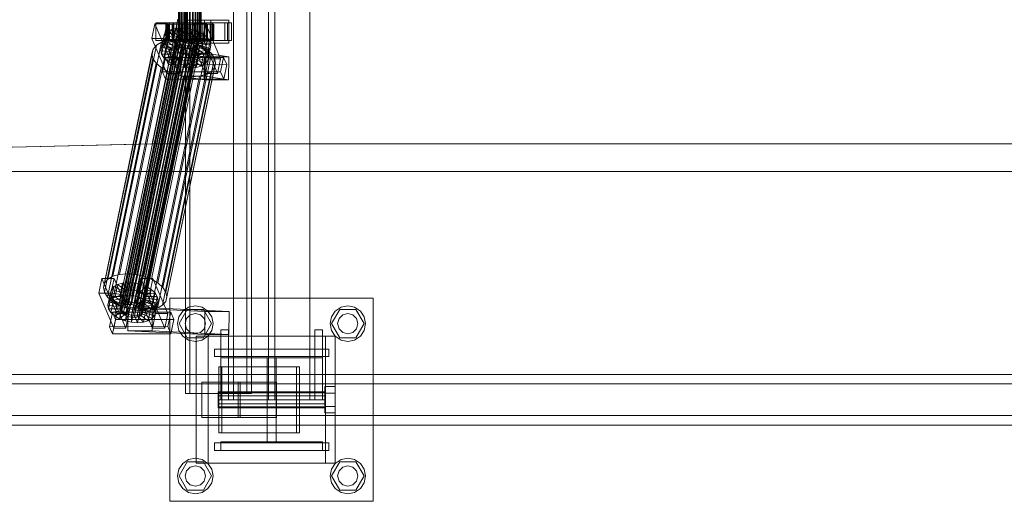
# Model space of a CAD drawing. Header units: millimetres. Extents: x -1970 to 61924, y -58230 to 6847.
# Tile 478 of 656: x 16249 to 17024, y -18510 to -18130. Entities that reach past the tile are written whole.
import ezdxf

# ---------------------------------------------------------------- set-up
doc = ezdxf.new("R2010")
doc.units = ezdxf.units.MM
doc.layers.add('superior_C02', color=7, linetype='Continuous', lineweight=0)

msp = doc.modelspace()

# ---------------------------------------------------------------- linework, layer by layer
at = {"layer": 'superior_C02'}
for p, q in [((16416.947, -17570), (16416.947, -18430)), ((16444.447, -17570), (16444.447, -18430)), ((16449.447, -18430), (16449.447, -17570)), ((16476.947, -18430), (16476.947, -17570)), ((16379.065, -17575), (16379.065, -18425)), ((16382.642, -18425), (16382.642, -17575)), ((16427.556, -18425), (16427.556, -17575)), ((16431.133, -17575), (16431.133, -18425)), ((16373.574, -18148), (16373.574, -17852)), ((16373.785, -18148), (16373.785, -17852)), ((16373.975, -18148), (16373.975, -17852)), ((16374.595, -18148), (16374.595, -17852)), ((16374.962, -18148), (16374.962, -17852)), ((16375.948, -18148), (16375.948, -17852)), ((16376.467, -18148), (16376.467, -17852)), ((16377.752, -18148), (16377.752, -17852)), ((16378.388, -18148), (16378.388, -17852)), ((16379.884, -18148), (16379.884, -17852)), ((16380.594, -18148), (16380.594, -17852)), ((16382.199, -18148), (16382.199, -17852)), ((16382.934, -18148), (16382.934, -17852)), ((16384.539, -18148), (16384.539, -17852)), ((16385.249, -18148), (16385.249, -17852)), ((16386.744, -18148), (16386.744, -17852)), ((16387.381, -18148), (16387.381, -17852)), ((16388.665, -18148), (16388.665, -17852)), ((16389.185, -18148), (16389.185, -17852)), ((16390.17, -18148), (16390.17, -17852)), ((16390.538, -18148), (16390.538, -17852)), ((16391.157, -17852), (16391.157, -18148)), ((16391.347, -18148), (16391.347, -17852)), ((16391.559, -18148), (16391.559, -17852)), ((16373.217, -18130), (16352.815, -18228.298)), ((16354.593, -18228.298), (16374.996, -18130)), ((16398.967, -18131), (16379.876, -18131)), ((16379.876, -18131), (16379.876, -18149)), ((16394.063, -18131), (16379.876, -18131)), ((16394.063, -18149), (16394.063, -18131)), ((16394.063, -18131), (16413.154, -18131)), ((16398.967, -18149), (16398.967, -18131)), ((16398.967, -18131), (16413.154, -18131)), ((16413.154, -18131), (16413.154, -18149)), ((16354.977, -18133.859), (16352.597, -18145.327)), ((16364.523, -18133.847), (16354.977, -18133.859)), ((16366.728, -18161.391), (16354.977, -18133.859)), ((16365.211, -18133), (16355.665, -18133)), ((16355.665, -18133), (16355.665, -18147)), ((16369.972, -18133), (16355.665, -18133)), ((16362.142, -18145.315), (16364.523, -18133.847)), ((16364.028, -18134), (16363.582, -18134)), ((16363.582, -18134), (16373.574, -18134)), ((16363.582, -18146), (16363.582, -18134)), ((16363.582, -18134), (16364.43, -18134)), ((16365.737, -18134), (16364.028, -18134)), ((16364.028, -18134), (16373.785, -18134)), ((16364.028, -18146), (16364.028, -18134)), ((16367.387, -18138.419), (16364.37, -18140.156)), ((16364.43, -18134), (16373.975, -18134)), ((16364.43, -18146), (16364.43, -18134)), ((16364.43, -18134), (16366.513, -18134)), ((16364.523, -18133.847), (16376.273, -18161.379)), ((16365.211, -18147), (16365.211, -18133)), ((16365.211, -18133), (16379.517, -18133)), ((16365.347, -18148.249), (16367.387, -18138.419)), ((16368.594, -18134), (16365.737, -18134)), ((16365.737, -18134), (16374.595, -18134)), ((16365.737, -18146), (16365.737, -18134)), ((16412.331, -18133), (16366.512, -18133)), ((16366.512, -18133), (16366.512, -18147)), ((16369.493, -18133), (16366.512, -18133)), ((16366.513, -18134), (16374.962, -18134)), ((16366.513, -18146), (16366.513, -18134)), ((16366.513, -18134), (16369.691, -18134)), ((16371.296, -18137.325), (16367.387, -18138.419)), ((16367.387, -18138.419), (16374.28, -18143.38)), ((16372.402, -18134), (16368.594, -18134)), ((16368.594, -18134), (16375.948, -18134)), ((16368.594, -18146), (16368.594, -18134)), ((16369.256, -18147.155), (16371.296, -18137.325)), ((16369.493, -18147), (16369.493, -18133)), ((16369.493, -18133), (16415.311, -18133)), ((16369.691, -18134), (16376.467, -18134)), ((16369.691, -18146), (16369.691, -18134)), ((16369.691, -18134), (16373.746, -18134)), ((16369.972, -18147), (16369.972, -18133)), ((16369.972, -18133), (16379.517, -18133)), ((16375.832, -18136.948), (16371.296, -18137.325)), ((16371.296, -18137.325), (16376.131, -18142.862)), ((16376.903, -18134), (16372.402, -18134)), ((16372.402, -18134), (16377.752, -18134)), ((16372.402, -18146), (16372.402, -18134)), ((16373.574, -18134), (16373.785, -18134)), ((16373.574, -18134), (16373.574, -18146)), ((16373.975, -18134), (16373.574, -18134)), ((16373.746, -18134), (16378.388, -18134)), ((16373.746, -18146), (16373.746, -18134)), ((16373.746, -18134), (16378.402, -18134)), ((16373.785, -18134), (16374.595, -18134)), ((16373.785, -18134), (16373.785, -18146)), ((16373.792, -18146.777), (16375.832, -18136.948)), ((16373.975, -18134), (16373.975, -18146)), ((16374.962, -18134), (16373.975, -18134)), ((16374.595, -18134), (16375.948, -18134)), ((16374.595, -18134), (16374.595, -18146)), ((16374.962, -18134), (16374.962, -18146)), ((16376.467, -18134), (16374.962, -18134)), ((16380.684, -18137.313), (16375.832, -18136.948)), ((16375.832, -18136.948), (16378.28, -18142.683)), ((16375.948, -18134), (16377.752, -18134)), ((16375.948, -18134), (16375.948, -18146)), ((16376.467, -18134), (16376.467, -18146)), ((16378.388, -18134), (16376.467, -18134)), ((16381.79, -18134), (16376.903, -18134)), ((16376.903, -18134), (16379.884, -18134)), ((16376.903, -18146), (16376.903, -18134)), ((16377.752, -18134), (16379.884, -18134)), ((16377.752, -18134), (16377.752, -18146)), ((16378.388, -18134), (16378.388, -18146)), ((16380.594, -18134), (16378.388, -18134)), ((16378.402, -18134), (16380.594, -18134)), ((16378.402, -18146), (16378.402, -18134)), ((16378.402, -18134), (16383.342, -18134)), ((16378.644, -18147.143), (16380.684, -18137.313)), ((16379.517, -18133), (16379.517, -18147)), ((16379.884, -18134), (16382.199, -18134)), ((16379.884, -18134), (16379.884, -18146)), ((16380.684, -18137.313), (16380.578, -18142.856)), ((16380.594, -18134), (16380.594, -18146)), ((16382.934, -18134), (16380.594, -18134)), ((16385.523, -18138.396), (16380.684, -18137.313)), ((16386.73, -18134), (16381.79, -18134)), ((16381.79, -18134), (16382.199, -18134)), ((16381.79, -18146), (16381.79, -18134)), ((16382.199, -18134), (16384.539, -18134)), ((16382.199, -18134), (16382.199, -18146)), ((16385.523, -18138.396), (16382.871, -18143.369)), ((16383.342, -18134), (16382.934, -18134)), ((16382.934, -18134), (16382.934, -18146)), ((16385.249, -18134), (16382.934, -18134)), ((16385.523, -18133.821), (16383.142, -18145.289)), ((16383.342, -18146), (16383.342, -18134)), ((16383.342, -18134), (16388.229, -18134)), ((16383.483, -18148.226), (16385.523, -18138.396)), ((16386.73, -18134), (16384.539, -18134)), ((16384.539, -18134), (16386.744, -18134)), ((16384.539, -18134), (16384.539, -18146)), ((16388.229, -18134), (16385.249, -18134)), ((16385.249, -18134), (16385.249, -18146)), ((16387.381, -18134), (16385.249, -18134)), ((16395.068, -18133.809), (16385.523, -18133.821)), ((16397.273, -18161.353), (16385.523, -18133.821)), ((16390.019, -18140.123), (16385.523, -18138.396)), ((16395.757, -18133), (16386.211, -18133)), ((16386.211, -18133), (16386.211, -18147)), ((16400.518, -18133), (16386.211, -18133)), ((16391.386, -18134), (16386.73, -18134)), ((16386.73, -18146), (16386.73, -18134)), ((16391.386, -18134), (16386.744, -18134)), ((16386.744, -18134), (16388.665, -18134)), ((16386.744, -18134), (16386.744, -18146)), ((16392.73, -18134), (16387.381, -18134)), ((16387.381, -18134), (16387.381, -18146)), ((16389.185, -18134), (16387.381, -18134)), ((16388.229, -18146), (16388.229, -18134)), ((16388.229, -18134), (16392.73, -18134)), ((16395.441, -18134), (16388.665, -18134)), ((16388.665, -18134), (16390.17, -18134)), ((16388.665, -18134), (16388.665, -18146)), ((16396.539, -18134), (16389.185, -18134)), ((16389.185, -18134), (16389.185, -18146)), ((16390.538, -18134), (16389.185, -18134)), ((16398.619, -18134), (16390.17, -18134)), ((16390.17, -18134), (16391.157, -18134)), ((16390.17, -18134), (16390.17, -18146)), ((16399.395, -18134), (16390.538, -18134)), ((16390.538, -18134), (16390.538, -18146)), ((16391.347, -18134), (16390.538, -18134)), ((16391.157, -18134), (16400.703, -18134)), ((16391.157, -18146), (16391.157, -18134)), ((16391.157, -18134), (16391.559, -18134)), ((16401.104, -18134), (16391.347, -18134)), ((16391.347, -18134), (16391.347, -18146)), ((16391.559, -18134), (16391.347, -18134)), ((16395.441, -18134), (16391.386, -18134)), ((16391.386, -18146), (16391.386, -18134)), ((16401.55, -18134), (16391.559, -18134)), ((16391.559, -18134), (16391.559, -18146)), ((16392.688, -18145.277), (16395.068, -18133.809)), ((16392.73, -18146), (16392.73, -18134)), ((16392.73, -18134), (16396.539, -18134)), ((16395.068, -18133.809), (16406.819, -18161.341)), ((16398.619, -18134), (16395.441, -18134)), ((16395.441, -18146), (16395.441, -18134)), ((16395.757, -18147), (16395.757, -18133)), ((16395.757, -18133), (16410.063, -18133)), ((16396.539, -18146), (16396.539, -18134)), ((16396.539, -18134), (16399.395, -18134)), ((16400.703, -18134), (16398.619, -18134)), ((16398.619, -18146), (16398.619, -18134)), ((16399.395, -18146), (16399.395, -18134)), ((16399.395, -18134), (16401.104, -18134)), ((16400.518, -18147), (16400.518, -18133)), ((16400.518, -18133), (16410.063, -18133)), ((16400.703, -18134), (16400.703, -18146)), ((16401.55, -18134), (16400.703, -18134)), ((16401.104, -18146), (16401.104, -18134)), ((16401.104, -18134), (16401.55, -18134)), ((16401.55, -18146), (16401.55, -18134)), ((16410.063, -18133), (16410.063, -18147)), ((16412.331, -18147), (16412.331, -18133)), ((16412.331, -18133), (16415.311, -18133)), ((16415.311, -18133), (16415.311, -18147)), ((16327.579, -18358.68), (16371.955, -18144.881)), ((16327.857, -18360.017), (16372.232, -18146.218)), ((16327.906, -18357.434), (16372.282, -18143.635)), ((16328.815, -18356.363), (16373.191, -18142.565)), ((16330.244, -18355.541), (16374.62, -18141.742)), ((16332.096, -18355.022), (16376.471, -18141.224)), ((16333.29, -18330.692), (16371.545, -18146.383)), ((16334.244, -18354.844), (16378.62, -18141.045)), ((16336.543, -18355.017), (16380.918, -18141.218)), ((16338.835, -18355.53), (16383.211, -18141.731)), ((16340.964, -18356.348), (16385.34, -18142.549)), ((16342.786, -18357.415), (16387.161, -18143.617)), ((16344.176, -18358.659), (16388.551, -18144.861)), ((16389.414, -18146.196), (16345.039, -18359.995)), ((16352.597, -18145.327), (16362.142, -18145.315)), ((16352.597, -18145.327), (16364.347, -18172.859)), ((16359.721, -18154.877), (16361.761, -18145.047)), ((16360.411, -18152.246), (16362.451, -18142.416)), ((16362.451, -18142.416), (16361.761, -18145.047)), ((16361.761, -18145.047), (16371.615, -18146.52)), ((16361.761, -18145.047), (16362.347, -18147.868)), ((16373.893, -18172.847), (16362.142, -18145.315)), ((16362.33, -18149.985), (16364.37, -18140.156)), ((16364.37, -18140.156), (16362.451, -18142.416)), ((16362.451, -18142.416), (16371.942, -18145.274)), ((16373.574, -18146), (16363.582, -18146)), ((16363.582, -18146), (16364.028, -18146)), ((16364.43, -18146), (16363.582, -18146)), ((16373.785, -18146), (16364.028, -18146)), ((16364.028, -18146), (16365.737, -18146)), ((16364.37, -18140.156), (16372.85, -18144.203)), ((16373.975, -18146), (16364.43, -18146)), ((16366.513, -18146), (16364.43, -18146)), ((16371.545, -18146.383), (16365.481, -18146.887)), ((16374.595, -18146), (16365.737, -18146)), ((16365.737, -18146), (16368.594, -18146)), ((16374.962, -18146), (16366.513, -18146)), ((16369.691, -18146), (16366.513, -18146)), ((16375.948, -18146), (16368.594, -18146)), ((16368.594, -18146), (16372.402, -18146)), ((16371.615, -18146.52), (16369.574, -18156.35)), ((16376.467, -18146), (16369.691, -18146)), ((16373.746, -18146), (16369.691, -18146)), ((16371.942, -18145.274), (16369.901, -18155.103)), ((16372.85, -18144.203), (16370.81, -18154.033)), ((16378.032, -18146.872), (16371.545, -18146.383)), ((16371.615, -18146.52), (16371.942, -18145.274)), ((16371.892, -18147.856), (16371.615, -18146.52)), ((16371.942, -18145.274), (16372.85, -18144.203)), ((16372.282, -18143.635), (16371.955, -18144.881)), ((16371.955, -18144.881), (16372.232, -18146.218)), ((16372.232, -18146.218), (16373.095, -18147.554)), ((16374.28, -18143.38), (16372.239, -18153.21)), ((16373.191, -18142.565), (16372.282, -18143.635)), ((16377.752, -18146), (16372.402, -18146)), ((16372.402, -18146), (16376.903, -18146)), ((16372.85, -18144.203), (16374.28, -18143.38)), ((16374.62, -18141.742), (16373.191, -18142.565)), ((16373.785, -18146), (16373.574, -18146)), ((16373.574, -18146), (16373.975, -18146)), ((16378.388, -18146), (16373.746, -18146)), ((16378.402, -18146), (16373.746, -18146)), ((16374.595, -18146), (16373.785, -18146)), ((16373.975, -18146), (16374.962, -18146)), ((16376.131, -18142.862), (16374.091, -18152.692)), ((16374.28, -18143.38), (16376.131, -18142.862)), ((16375.948, -18146), (16374.595, -18146)), ((16376.471, -18141.224), (16374.62, -18141.742)), ((16374.962, -18146), (16376.467, -18146)), ((16377.752, -18146), (16375.948, -18146)), ((16376.131, -18142.862), (16378.28, -18142.683)), ((16378.28, -18142.683), (16376.24, -18152.513)), ((16376.467, -18146), (16378.388, -18146)), ((16378.62, -18141.045), (16376.471, -18141.224)), ((16379.884, -18146), (16376.903, -18146)), ((16376.903, -18146), (16381.79, -18146)), ((16379.884, -18146), (16377.752, -18146)), ((16378.28, -18142.683), (16380.578, -18142.856)), ((16378.388, -18146), (16380.594, -18146)), ((16380.594, -18146), (16378.402, -18146)), ((16383.342, -18146), (16378.402, -18146)), ((16380.578, -18142.856), (16378.538, -18152.686)), ((16380.918, -18141.218), (16378.62, -18141.045)), ((16382.199, -18146), (16379.884, -18146)), ((16380.578, -18142.856), (16382.871, -18143.369)), ((16380.594, -18146), (16382.934, -18146)), ((16382.871, -18143.369), (16380.83, -18153.199)), ((16383.211, -18141.731), (16380.918, -18141.218)), ((16382.199, -18146), (16381.79, -18146)), ((16381.79, -18146), (16386.73, -18146)), ((16384.539, -18146), (16382.199, -18146)), ((16382.871, -18143.369), (16385, -18144.188)), ((16382.934, -18146), (16383.342, -18146)), ((16382.934, -18146), (16385.249, -18146)), ((16385, -18144.188), (16382.96, -18154.017)), ((16383.142, -18145.289), (16392.688, -18145.277)), ((16383.142, -18145.289), (16394.893, -18172.821)), ((16385.34, -18142.549), (16383.211, -18141.731)), ((16388.229, -18146), (16383.342, -18146)), ((16386.744, -18146), (16384.539, -18146)), ((16384.539, -18146), (16386.73, -18146)), ((16386.821, -18145.255), (16384.781, -18155.085)), ((16390.019, -18140.123), (16385, -18144.188)), ((16385, -18144.188), (16386.821, -18145.255)), ((16385.249, -18146), (16388.229, -18146)), ((16385.249, -18146), (16387.381, -18146)), ((16387.161, -18143.617), (16385.34, -18142.549)), ((16388.211, -18146.499), (16386.171, -18156.329)), ((16386.73, -18146), (16391.386, -18146)), ((16388.665, -18146), (16386.744, -18146)), ((16386.744, -18146), (16391.386, -18146)), ((16393.864, -18142.377), (16386.821, -18145.255)), ((16386.821, -18145.255), (16388.211, -18146.499)), ((16388.551, -18144.861), (16387.161, -18143.617)), ((16387.381, -18146), (16392.73, -18146)), ((16387.381, -18146), (16389.185, -18146)), ((16387.978, -18149.953), (16390.019, -18140.123)), ((16396.798, -18145.003), (16388.211, -18146.499)), ((16388.211, -18146.499), (16389.074, -18147.835)), ((16392.73, -18146), (16388.229, -18146)), ((16389.414, -18146.196), (16388.551, -18144.861)), ((16390.17, -18146), (16388.665, -18146)), ((16388.665, -18146), (16395.441, -18146)), ((16389.185, -18146), (16396.539, -18146)), ((16389.185, -18146), (16390.538, -18146)), ((16389.692, -18147.533), (16389.414, -18146.196)), ((16393.864, -18142.377), (16390.019, -18140.123)), ((16391.157, -18146), (16390.17, -18146)), ((16390.17, -18146), (16398.619, -18146)), ((16390.538, -18146), (16399.395, -18146)), ((16390.538, -18146), (16391.347, -18146)), ((16400.703, -18146), (16391.157, -18146)), ((16391.559, -18146), (16391.157, -18146)), ((16391.347, -18146), (16401.104, -18146)), ((16391.347, -18146), (16391.559, -18146)), ((16391.386, -18146), (16395.441, -18146)), ((16391.559, -18146), (16401.55, -18146)), ((16391.824, -18152.207), (16393.864, -18142.377)), ((16404.438, -18172.809), (16392.688, -18145.277)), ((16396.539, -18146), (16392.73, -18146)), ((16396.798, -18145.003), (16393.864, -18142.377)), ((16394.757, -18154.833), (16396.798, -18145.003)), ((16395.441, -18146), (16398.619, -18146)), ((16399.395, -18146), (16396.539, -18146)), ((16398.62, -18147.823), (16396.798, -18145.003)), ((16398.619, -18146), (16400.703, -18146)), ((16401.104, -18146), (16399.395, -18146)), ((16400.703, -18146), (16401.55, -18146)), ((16401.55, -18146), (16401.104, -18146)), ((16315.402, -18338.003), (16353.656, -18153.694)), ((16317.967, -18334.981), (16356.222, -18150.672)), ((16322, -18332.659), (16360.255, -18148.35)), ((16327.227, -18331.197), (16365.481, -18146.887)), ((16328.72, -18361.352), (16373.095, -18147.554)), ((16330.109, -18362.596), (16374.485, -18148.798)), ((16331.931, -18363.664), (16376.306, -18149.865)), ((16334.06, -18364.482), (16378.436, -18150.683)), ((16336.352, -18364.995), (16380.728, -18151.196)), ((16338.651, -18365.168), (16383.026, -18151.369)), ((16339.777, -18331.181), (16378.032, -18146.872)), ((16340.799, -18364.989), (16385.175, -18151.191)), ((16342.651, -18364.471), (16387.027, -18150.672)), ((16344.08, -18363.648), (16388.456, -18149.85)), ((16344.989, -18362.578), (16389.365, -18148.779)), ((16345.316, -18361.332), (16389.692, -18147.533)), ((16346.246, -18332.629), (16384.501, -18148.32)), ((16352.255, -18334.938), (16390.51, -18150.629)), ((16353.656, -18153.694), (16352.734, -18157.211)), ((16356.222, -18150.672), (16353.656, -18153.694)), ((16355.665, -18147), (16365.211, -18147)), ((16355.665, -18147), (16369.972, -18147)), ((16360.255, -18148.35), (16356.222, -18150.672)), ((16357.396, -18337.95), (16395.651, -18153.641)), ((16359.721, -18154.877), (16360.411, -18152.246)), ((16365.481, -18146.887), (16360.255, -18148.35)), ((16360.306, -18157.698), (16362.347, -18147.868)), ((16360.411, -18152.246), (16362.33, -18149.985)), ((16369.901, -18155.103), (16360.411, -18152.246)), ((16362.128, -18160.518), (16364.168, -18150.688)), ((16362.33, -18149.985), (16365.347, -18148.249)), ((16370.81, -18154.033), (16362.33, -18149.985)), ((16362.347, -18147.868), (16371.892, -18147.856)), ((16362.347, -18147.868), (16364.168, -18150.688)), ((16364.168, -18150.688), (16372.755, -18149.192)), ((16364.168, -18150.688), (16367.102, -18153.314)), ((16365.062, -18163.144), (16367.102, -18153.314)), ((16379.517, -18147), (16365.211, -18147)), ((16365.347, -18148.249), (16369.256, -18147.155)), ((16372.239, -18153.21), (16365.347, -18148.249)), ((16366.512, -18147), (16412.331, -18147)), ((16366.512, -18147), (16369.493, -18147)), ((16367.102, -18153.314), (16374.145, -18150.436)), ((16367.102, -18153.314), (16370.948, -18155.567)), ((16369.256, -18147.155), (16373.792, -18146.777)), ((16374.091, -18152.692), (16369.256, -18147.155)), ((16415.311, -18147), (16369.493, -18147)), ((16371.892, -18147.856), (16369.852, -18157.686)), ((16370.81, -18154.033), (16369.901, -18155.103)), ((16379.517, -18147), (16369.972, -18147)), ((16372.755, -18149.192), (16370.715, -18159.022)), ((16372.239, -18153.21), (16370.81, -18154.033)), ((16370.948, -18155.567), (16375.966, -18151.503)), ((16372.755, -18149.192), (16371.892, -18147.856)), ((16374.145, -18150.436), (16372.104, -18160.266)), ((16374.091, -18152.692), (16372.239, -18153.21)), ((16374.145, -18150.436), (16372.755, -18149.192)), ((16373.095, -18147.554), (16374.485, -18148.798)), ((16373.975, -18148), (16373.574, -18148)), ((16373.574, -18148), (16373.785, -18148)), ((16373.785, -18148), (16374.595, -18148)), ((16376.24, -18152.513), (16373.792, -18146.777)), ((16373.792, -18146.777), (16378.644, -18147.143)), ((16375.966, -18151.503), (16373.926, -18161.333)), ((16374.962, -18148), (16373.975, -18148)), ((16376.24, -18152.513), (16374.091, -18152.692)), ((16375.966, -18151.503), (16374.145, -18150.436)), ((16374.485, -18148.798), (16376.306, -18149.865)), ((16374.595, -18148), (16375.948, -18148)), ((16376.467, -18148), (16374.962, -18148)), ((16375.443, -18157.295), (16378.096, -18152.321)), ((16375.948, -18148), (16377.752, -18148)), ((16378.096, -18152.321), (16375.966, -18151.503)), ((16378.096, -18152.321), (16376.055, -18162.151)), ((16378.538, -18152.686), (16376.24, -18152.513)), ((16376.306, -18149.865), (16378.436, -18150.683)), ((16378.388, -18148), (16376.467, -18148)), ((16377.752, -18148), (16379.884, -18148)), ((16384.501, -18148.32), (16378.032, -18146.872)), ((16380.388, -18152.835), (16378.096, -18152.321)), ((16380.388, -18152.835), (16378.348, -18162.664)), ((16380.594, -18148), (16378.388, -18148)), ((16378.436, -18150.683), (16380.728, -18151.196)), ((16378.538, -18152.686), (16378.644, -18147.143)), ((16380.83, -18153.199), (16378.538, -18152.686)), ((16378.644, -18147.143), (16383.483, -18148.226)), ((16379.876, -18149), (16398.967, -18149)), ((16394.063, -18149), (16379.876, -18149)), ((16379.884, -18148), (16382.199, -18148)), ((16380.282, -18158.378), (16380.388, -18152.835)), ((16382.686, -18153.008), (16380.388, -18152.835)), ((16382.934, -18148), (16380.594, -18148)), ((16382.686, -18153.008), (16380.646, -18162.837)), ((16380.728, -18151.196), (16383.026, -18151.369)), ((16380.83, -18153.199), (16383.483, -18148.226)), ((16382.96, -18154.017), (16380.83, -18153.199)), ((16382.199, -18148), (16384.539, -18148)), ((16384.835, -18152.829), (16382.686, -18153.008)), ((16385.134, -18158.743), (16382.686, -18153.008)), ((16384.835, -18152.829), (16382.795, -18162.659)), ((16385.249, -18148), (16382.934, -18148)), ((16382.96, -18154.017), (16387.978, -18149.953)), ((16384.781, -18155.085), (16382.96, -18154.017)), ((16383.026, -18151.369), (16385.175, -18151.191)), ((16383.483, -18148.226), (16387.978, -18149.953)), ((16390.51, -18150.629), (16384.501, -18148.32)), ((16384.539, -18148), (16386.744, -18148)), ((16386.687, -18152.311), (16384.646, -18162.14)), ((16384.781, -18155.085), (16391.824, -18152.207)), ((16386.687, -18152.311), (16384.835, -18152.829)), ((16389.67, -18158.366), (16384.835, -18152.829)), ((16385.175, -18151.191), (16387.027, -18150.672)), ((16387.381, -18148), (16385.249, -18148)), ((16388.116, -18151.488), (16386.075, -18161.318)), ((16386.211, -18147), (16395.757, -18147)), ((16386.211, -18147), (16400.518, -18147)), ((16388.116, -18151.488), (16386.687, -18152.311)), ((16393.579, -18157.272), (16386.687, -18152.311)), ((16386.744, -18148), (16388.665, -18148)), ((16389.025, -18150.417), (16386.984, -18160.247)), ((16387.027, -18150.672), (16388.456, -18149.85)), ((16387.034, -18157.665), (16389.074, -18147.835)), ((16389.352, -18149.171), (16387.311, -18159.001)), ((16389.185, -18148), (16387.381, -18148)), ((16387.978, -18149.953), (16391.824, -18152.207)), ((16389.025, -18150.417), (16388.116, -18151.488)), ((16396.596, -18155.535), (16388.116, -18151.488)), ((16388.456, -18149.85), (16389.365, -18148.779)), ((16388.665, -18148), (16390.17, -18148)), ((16389.352, -18149.171), (16389.025, -18150.417)), ((16398.515, -18153.275), (16389.025, -18150.417)), ((16389.074, -18147.835), (16398.62, -18147.823)), ((16389.074, -18147.835), (16389.352, -18149.171)), ((16390.538, -18148), (16389.185, -18148)), ((16399.205, -18150.644), (16389.352, -18149.171)), ((16389.365, -18148.779), (16389.692, -18147.533)), ((16390.17, -18148), (16391.157, -18148)), ((16395.651, -18153.641), (16390.51, -18150.629)), ((16391.347, -18148), (16390.538, -18148)), ((16391.157, -18148), (16391.559, -18148)), ((16391.559, -18148), (16391.347, -18148)), ((16391.824, -18152.207), (16394.757, -18154.833)), ((16413.154, -18149), (16394.063, -18149)), ((16399.573, -18157.152), (16395.651, -18153.641)), ((16410.063, -18147), (16395.757, -18147)), ((16396.475, -18163.105), (16398.515, -18153.275)), ((16398.62, -18147.823), (16396.579, -18157.653)), ((16396.596, -18155.535), (16398.515, -18153.275)), ((16397.165, -18160.474), (16399.205, -18150.644)), ((16398.515, -18153.275), (16399.205, -18150.644)), ((16399.205, -18150.644), (16398.62, -18147.823)), ((16413.154, -18149), (16398.967, -18149)), ((16410.063, -18147), (16400.518, -18147)), ((16415.311, -18147), (16412.331, -18147)), ((16314.479, -18341.52), (16352.734, -18157.211)), ((16315.262, -18345.291), (16353.517, -18160.982)), ((16352.734, -18157.211), (16353.517, -18160.982)), ((16353.517, -18160.982), (16355.953, -18164.752)), ((16369.574, -18156.35), (16359.721, -18154.877)), ((16360.306, -18157.698), (16359.721, -18154.877)), ((16369.852, -18157.686), (16360.306, -18157.698)), ((16362.128, -18160.518), (16360.306, -18157.698)), ((16363.374, -18160.247), (16360.994, -18171.715)), ((16361.318, -18341.461), (16399.573, -18157.152)), ((16370.715, -18159.022), (16362.128, -18160.518)), ((16365.062, -18163.144), (16362.128, -18160.518)), ((16409.193, -18160.19), (16363.374, -18160.247)), ((16365.822, -18165.983), (16363.374, -18160.247)), ((16402.008, -18160.922), (16363.754, -18345.231)), ((16364.347, -18172.859), (16366.728, -18161.391)), ((16372.104, -18160.266), (16365.062, -18163.144)), ((16366.728, -18161.391), (16376.273, -18161.379)), ((16368.907, -18165.397), (16370.948, -18155.567)), ((16373.926, -18161.333), (16368.907, -18165.397)), ((16369.901, -18155.103), (16369.574, -18156.35)), ((16369.574, -18156.35), (16369.852, -18157.686)), ((16369.852, -18157.686), (16370.715, -18159.022)), ((16370.715, -18159.022), (16372.104, -18160.266)), ((16370.948, -18155.567), (16375.443, -18157.295)), ((16372.104, -18160.266), (16373.926, -18161.333)), ((16373.403, -18167.125), (16375.443, -18157.295)), ((16376.055, -18162.151), (16373.403, -18167.125)), ((16376.273, -18161.379), (16373.893, -18172.847)), ((16373.926, -18161.333), (16376.055, -18162.151)), ((16375.672, -18156.962), (16375.424, -18174.943)), ((16375.443, -18157.295), (16380.282, -18158.378)), ((16394.763, -18156.962), (16375.672, -18156.962)), ((16394.181, -18159.83), (16375.672, -18156.962)), ((16376.055, -18162.151), (16378.348, -18162.664)), ((16378.242, -18168.208), (16380.282, -18158.378)), ((16380.282, -18158.378), (16385.134, -18158.743)), ((16382.795, -18162.659), (16384.646, -18162.14)), ((16383.094, -18168.573), (16385.134, -18158.743)), ((16384.646, -18162.14), (16386.075, -18161.318)), ((16384.646, -18162.14), (16391.539, -18167.102)), ((16386.171, -18156.329), (16384.781, -18155.085)), ((16385.134, -18158.743), (16389.67, -18158.366)), ((16386.075, -18161.318), (16386.984, -18160.247)), ((16386.075, -18161.318), (16394.556, -18165.365)), ((16386.171, -18156.329), (16394.757, -18154.833)), ((16387.034, -18157.665), (16386.171, -18156.329)), ((16386.984, -18160.247), (16387.311, -18159.001)), ((16386.984, -18160.247), (16396.475, -18163.105)), ((16396.579, -18157.653), (16387.034, -18157.665)), ((16387.311, -18159.001), (16387.034, -18157.665)), ((16387.311, -18159.001), (16397.165, -18160.474)), ((16387.63, -18168.196), (16389.67, -18158.366)), ((16389.67, -18158.366), (16393.579, -18157.272)), ((16391.539, -18167.102), (16393.579, -18157.272)), ((16393.579, -18157.272), (16396.596, -18155.535)), ((16393.933, -18177.811), (16394.181, -18159.83)), ((16394.181, -18159.83), (16413.272, -18159.83)), ((16394.515, -18174.943), (16394.763, -18156.962)), ((16394.556, -18165.365), (16396.596, -18155.535)), ((16394.757, -18154.833), (16396.579, -18157.653)), ((16394.763, -18156.962), (16413.272, -18159.83)), ((16394.893, -18172.821), (16397.273, -18161.353)), ((16397.165, -18160.474), (16396.475, -18163.105)), ((16396.579, -18157.653), (16397.165, -18160.474)), ((16397.273, -18161.353), (16406.819, -18161.341)), ((16402.008, -18160.922), (16399.573, -18157.152)), ((16402.792, -18164.693), (16402.008, -18160.922)), ((16406.819, -18161.341), (16404.438, -18172.809)), ((16406.812, -18171.658), (16409.193, -18160.19)), ((16409.193, -18160.19), (16411.641, -18165.926)), ((16413.272, -18159.83), (16413.024, -18177.811)), ((16317.698, -18349.061), (16355.953, -18164.752)), ((16321.62, -18352.572), (16359.875, -18168.263)), ((16355.953, -18164.752), (16359.875, -18168.263)), ((16359.875, -18168.263), (16365.015, -18171.275)), ((16363.442, -18177.451), (16365.822, -18165.983)), ((16363.614, -18352.519), (16401.869, -18168.21)), ((16364.537, -18349.002), (16402.792, -18164.693)), ((16368.907, -18165.397), (16365.062, -18163.144)), ((16365.822, -18165.983), (16411.641, -18165.926)), ((16373.403, -18167.125), (16368.907, -18165.397)), ((16378.242, -18168.208), (16373.403, -18167.125)), ((16378.348, -18162.664), (16378.242, -18168.208)), ((16383.094, -18168.573), (16378.242, -18168.208)), ((16378.348, -18162.664), (16380.646, -18162.837)), ((16380.646, -18162.837), (16382.795, -18162.659)), ((16380.646, -18162.837), (16383.094, -18168.573)), ((16382.795, -18162.659), (16387.63, -18168.196)), ((16387.63, -18168.196), (16383.094, -18168.573)), ((16391.539, -18167.102), (16387.63, -18168.196)), ((16394.556, -18165.365), (16391.539, -18167.102)), ((16396.475, -18163.105), (16394.556, -18165.365)), ((16399.304, -18171.232), (16401.869, -18168.21)), ((16401.869, -18168.21), (16402.792, -18164.693)), ((16411.641, -18165.926), (16409.261, -18177.394)), ((16326.761, -18355.584), (16365.015, -18171.275)), ((16332.77, -18357.893), (16371.025, -18173.584)), ((16339.239, -18359.341), (16377.494, -18175.032)), ((16345.726, -18359.83), (16383.981, -18175.521)), ((16351.789, -18359.326), (16390.044, -18175.016)), ((16357.016, -18357.863), (16395.27, -18173.554)), ((16360.994, -18171.715), (16406.812, -18171.658)), ((16360.994, -18171.715), (16363.442, -18177.451)), ((16361.049, -18355.541), (16399.304, -18171.232)), ((16409.261, -18177.394), (16363.442, -18177.451)), ((16373.893, -18172.847), (16364.347, -18172.859)), ((16365.015, -18171.275), (16371.025, -18173.584)), ((16371.025, -18173.584), (16377.494, -18175.032)), ((16375.424, -18174.943), (16394.515, -18174.943)), ((16393.933, -18177.811), (16375.424, -18174.943)), ((16377.494, -18175.032), (16383.981, -18175.521)), ((16383.981, -18175.521), (16390.044, -18175.016)), ((16390.044, -18175.016), (16395.27, -18173.554)), ((16413.024, -18177.811), (16394.515, -18174.943)), ((16404.438, -18172.809), (16394.893, -18172.821)), ((16395.27, -18173.554), (16399.304, -18171.232)), ((16409.261, -18177.394), (16406.812, -18171.658)), ((16413.024, -18177.811), (16393.933, -18177.811)), ((16352.815, -18228.298), (15456.681, -18250)), ((15458.459, -18250), (16354.593, -18228.298)), ((16352.815, -18228.298), (16354.593, -18228.298)), ((17288.772, -18228.298), (16352.815, -18228.298)), ((16354.593, -18228.298), (17290.55, -18228.298)), ((24634.01, -18250), (15575.415, -18250)), ((15576.913, -18250), (24635.508, -18250)), ((16317.967, -18334.981), (16322, -18332.659)), ((16322, -18332.659), (16327.227, -18331.197)), ((16327.227, -18331.197), (16333.29, -18330.692)), ((16333.29, -18330.692), (16339.777, -18331.181)), ((16339.777, -18331.181), (16346.246, -18332.629)), ((16346.246, -18332.629), (16352.255, -18334.938)), ((16313.322, -18334.551), (16310.942, -18346.02)), ((16322.867, -18334.539), (16313.322, -18334.551)), ((16325.073, -18362.083), (16313.322, -18334.551)), ((16314.479, -18341.52), (16315.402, -18338.003)), ((16315.402, -18338.003), (16317.967, -18334.981)), ((16320.487, -18346.008), (16322.867, -18334.539)), ((16325.732, -18339.111), (16322.715, -18340.848)), ((16322.867, -18334.539), (16334.618, -18362.071)), ((16323.691, -18348.941), (16325.732, -18339.111)), ((16329.641, -18338.017), (16325.732, -18339.111)), ((16325.732, -18339.111), (16332.624, -18344.073)), ((16327.601, -18347.847), (16329.641, -18338.017)), ((16334.177, -18337.64), (16329.641, -18338.017)), ((16329.641, -18338.017), (16334.476, -18343.554)), ((16332.136, -18347.47), (16334.177, -18337.64)), ((16339.029, -18338.005), (16334.177, -18337.64)), ((16334.177, -18337.64), (16336.625, -18343.376)), ((16336.989, -18347.835), (16339.029, -18338.005)), ((16339.029, -18338.005), (16338.923, -18343.549)), ((16343.868, -18339.088), (16339.029, -18338.005)), ((16343.868, -18339.088), (16341.215, -18344.062)), ((16343.868, -18334.513), (16341.487, -18345.981)), ((16341.828, -18348.918), (16343.868, -18339.088)), ((16353.413, -18334.501), (16343.868, -18334.513)), ((16355.618, -18362.045), (16343.868, -18334.513)), ((16348.363, -18340.816), (16343.868, -18339.088)), ((16351.033, -18345.969), (16353.413, -18334.501)), ((16352.255, -18334.938), (16357.396, -18337.95)), ((16353.413, -18334.501), (16365.164, -18362.033)), ((16357.396, -18337.95), (16361.318, -18341.461)), ((16310.942, -18346.02), (16320.487, -18346.008)), ((16310.942, -18346.02), (16322.692, -18373.551)), ((16315.262, -18345.291), (16314.479, -18341.52)), ((16317.698, -18349.061), (16315.262, -18345.291)), ((16318.065, -18355.569), (16320.106, -18345.739)), ((16318.755, -18352.938), (16320.796, -18343.108)), ((16320.796, -18343.108), (16320.106, -18345.739)), ((16320.106, -18345.739), (16329.96, -18347.212)), ((16320.106, -18345.739), (16320.692, -18348.56)), ((16332.238, -18373.539), (16320.487, -18346.008)), ((16320.674, -18350.678), (16322.715, -18340.848)), ((16322.715, -18340.848), (16320.796, -18343.108)), ((16320.796, -18343.108), (16330.286, -18345.966)), ((16322.715, -18340.848), (16331.195, -18344.895)), ((16323.691, -18348.941), (16327.601, -18347.847)), ((16327.601, -18347.847), (16332.136, -18347.47)), ((16332.436, -18353.384), (16327.601, -18347.847)), ((16329.96, -18347.212), (16327.919, -18357.042)), ((16330.286, -18345.966), (16328.246, -18355.796)), ((16331.195, -18344.895), (16329.155, -18354.725)), ((16329.96, -18347.212), (16330.286, -18345.966)), ((16330.237, -18348.548), (16329.96, -18347.212)), ((16330.286, -18345.966), (16331.195, -18344.895)), ((16332.624, -18344.073), (16330.584, -18353.902)), ((16331.195, -18344.895), (16332.624, -18344.073)), ((16334.584, -18353.205), (16332.136, -18347.47)), ((16332.136, -18347.47), (16336.989, -18347.835)), ((16334.476, -18343.554), (16332.436, -18353.384)), ((16332.624, -18344.073), (16334.476, -18343.554)), ((16334.476, -18343.554), (16336.625, -18343.376)), ((16336.625, -18343.376), (16334.584, -18353.205)), ((16336.625, -18343.376), (16338.923, -18343.549)), ((16338.923, -18343.549), (16336.883, -18353.378)), ((16336.883, -18353.378), (16336.989, -18347.835)), ((16336.989, -18347.835), (16341.828, -18348.918)), ((16338.923, -18343.549), (16341.215, -18344.062)), ((16341.215, -18344.062), (16339.175, -18353.892)), ((16341.215, -18344.062), (16343.345, -18344.88)), ((16343.345, -18344.88), (16341.304, -18354.71)), ((16341.487, -18345.981), (16351.033, -18345.969)), ((16341.487, -18345.981), (16353.238, -18373.513)), ((16345.166, -18345.947), (16343.126, -18355.777)), ((16348.363, -18340.816), (16343.345, -18344.88)), ((16343.345, -18344.88), (16345.166, -18345.947)), ((16346.556, -18347.191), (16344.516, -18357.021)), ((16352.209, -18343.069), (16345.166, -18345.947)), ((16345.166, -18345.947), (16346.556, -18347.191)), ((16346.323, -18350.645), (16348.363, -18340.816)), ((16355.143, -18345.695), (16346.556, -18347.191)), ((16346.556, -18347.191), (16347.419, -18348.527)), ((16352.209, -18343.069), (16348.363, -18340.816)), ((16350.169, -18352.899), (16352.209, -18343.069)), ((16362.783, -18373.501), (16351.033, -18345.969)), ((16355.143, -18345.695), (16352.209, -18343.069)), ((16353.102, -18355.525), (16355.143, -18345.695)), ((16356.964, -18348.515), (16355.143, -18345.695)), ((16361.318, -18341.461), (16363.754, -18345.231)), ((16363.754, -18345.231), (16364.537, -18349.002)), ((16321.62, -18352.572), (16317.698, -18349.061)), ((16318.065, -18355.569), (16318.755, -18352.938)), ((16327.919, -18357.042), (16318.065, -18355.569)), ((16318.651, -18358.39), (16318.065, -18355.569)), ((16318.651, -18358.39), (16320.692, -18348.56)), ((16318.755, -18352.938), (16320.674, -18350.678)), ((16328.246, -18355.796), (16318.755, -18352.938)), ((16320.473, -18361.21), (16322.513, -18351.38)), ((16320.674, -18350.678), (16323.691, -18348.941)), ((16329.155, -18354.725), (16320.674, -18350.678)), ((16320.692, -18348.56), (16330.237, -18348.548)), ((16320.692, -18348.56), (16322.513, -18351.38)), ((16326.761, -18355.584), (16321.62, -18352.572)), ((16322.513, -18351.38), (16331.1, -18349.884)), ((16322.513, -18351.38), (16325.447, -18354.006)), ((16323.407, -18363.836), (16325.447, -18354.006)), ((16330.584, -18353.902), (16323.691, -18348.941)), ((16325.447, -18354.006), (16332.49, -18351.128)), ((16325.447, -18354.006), (16329.293, -18356.26)), ((16332.77, -18357.893), (16326.761, -18355.584)), ((16328.246, -18355.796), (16327.919, -18357.042)), ((16330.237, -18348.548), (16328.197, -18358.378)), ((16329.155, -18354.725), (16328.246, -18355.796)), ((16328.815, -18356.363), (16330.244, -18355.541)), ((16331.1, -18349.884), (16329.06, -18359.714)), ((16330.584, -18353.902), (16329.155, -18354.725)), ((16329.293, -18356.26), (16334.311, -18352.196)), ((16331.1, -18349.884), (16330.237, -18348.548)), ((16330.244, -18355.541), (16332.096, -18355.022)), ((16332.49, -18351.128), (16330.449, -18360.958)), ((16332.436, -18353.384), (16330.584, -18353.902)), ((16332.49, -18351.128), (16331.1, -18349.884)), ((16332.096, -18355.022), (16334.244, -18354.844)), ((16334.311, -18352.196), (16332.271, -18362.025)), ((16334.584, -18353.205), (16332.436, -18353.384)), ((16334.311, -18352.196), (16332.49, -18351.128)), ((16333.788, -18357.987), (16336.441, -18353.014)), ((16334.244, -18354.844), (16336.543, -18355.017)), ((16336.441, -18353.014), (16334.311, -18352.196)), ((16336.441, -18353.014), (16334.4, -18362.843)), ((16336.883, -18353.378), (16334.584, -18353.205)), ((16338.733, -18353.527), (16336.441, -18353.014)), ((16336.543, -18355.017), (16338.835, -18355.53)), ((16338.733, -18353.527), (16336.692, -18363.357)), ((16339.175, -18353.892), (16336.883, -18353.378)), ((16338.627, -18359.07), (16338.733, -18353.527)), ((16341.031, -18353.7), (16338.733, -18353.527)), ((16338.835, -18355.53), (16340.964, -18356.348)), ((16341.031, -18353.7), (16338.991, -18363.53)), ((16339.175, -18353.892), (16341.828, -18348.918)), ((16341.304, -18354.71), (16339.175, -18353.892)), ((16343.18, -18353.521), (16341.031, -18353.7)), ((16343.479, -18359.436), (16341.031, -18353.7)), ((16343.18, -18353.521), (16341.139, -18363.351)), ((16341.304, -18354.71), (16346.323, -18350.645)), ((16343.126, -18355.777), (16341.304, -18354.71)), ((16341.828, -18348.918), (16346.323, -18350.645)), ((16345.031, -18353.003), (16342.991, -18362.833)), ((16343.126, -18355.777), (16350.169, -18352.899)), ((16344.516, -18357.021), (16343.126, -18355.777)), ((16345.031, -18353.003), (16343.18, -18353.521)), ((16348.015, -18359.058), (16343.18, -18353.521)), ((16346.461, -18352.18), (16344.42, -18362.01)), ((16344.516, -18357.021), (16353.102, -18355.525)), ((16346.461, -18352.18), (16345.031, -18353.003)), ((16351.924, -18357.964), (16345.031, -18353.003)), ((16347.37, -18351.109), (16345.329, -18360.939)), ((16345.379, -18358.357), (16347.419, -18348.527)), ((16347.696, -18349.863), (16345.656, -18359.693)), ((16346.323, -18350.645), (16350.169, -18352.899)), ((16347.37, -18351.109), (16346.461, -18352.18)), ((16354.941, -18356.228), (16346.461, -18352.18)), ((16347.696, -18349.863), (16347.37, -18351.109)), ((16356.86, -18353.967), (16347.37, -18351.109)), ((16347.419, -18348.527), (16356.964, -18348.515)), ((16347.419, -18348.527), (16347.696, -18349.863)), ((16357.55, -18351.336), (16347.696, -18349.863)), ((16350.169, -18352.899), (16353.102, -18355.525)), ((16353.102, -18355.525), (16354.924, -18358.345)), ((16354.82, -18363.797), (16356.86, -18353.967)), ((16356.964, -18348.515), (16354.924, -18358.345)), ((16354.941, -18356.228), (16356.86, -18353.967)), ((16355.51, -18361.166), (16357.55, -18351.336)), ((16356.86, -18353.967), (16357.55, -18351.336)), ((16357.55, -18351.336), (16356.964, -18348.515)), ((16361.049, -18355.541), (16357.016, -18357.863)), ((16363.614, -18352.519), (16361.049, -18355.541)), ((16364.537, -18349.002), (16363.614, -18352.519)), ((16366.947, -18510), (16366.947, -18350)), ((16366.947, -18350), (16526.947, -18350)), ((16381.589, -18357.066), (16386.947, -18356)), ((16386.947, -18356), (16392.304, -18357.066)), ((16501.589, -18357.066), (16506.947, -18356)), ((16506.947, -18356), (16512.304, -18357.066)), ((16526.947, -18350), (16526.947, -18510)), ((16328.197, -18358.378), (16318.651, -18358.39)), ((16320.473, -18361.21), (16318.651, -18358.39)), ((16321.719, -18360.939), (16319.339, -18372.408)), ((16329.06, -18359.714), (16320.473, -18361.21)), ((16323.407, -18363.836), (16320.473, -18361.21)), ((16367.538, -18360.882), (16321.719, -18360.939)), ((16324.167, -18366.675), (16321.719, -18360.939)), ((16322.692, -18373.551), (16325.073, -18362.083)), ((16330.449, -18360.958), (16323.407, -18363.836)), ((16325.073, -18362.083), (16334.618, -18362.071)), ((16327.252, -18366.09), (16329.293, -18356.26)), ((16332.271, -18362.025), (16327.252, -18366.09)), ((16327.579, -18358.68), (16327.906, -18357.434)), ((16327.857, -18360.017), (16327.579, -18358.68)), ((16328.72, -18361.352), (16327.857, -18360.017)), ((16327.906, -18357.434), (16328.815, -18356.363)), ((16327.919, -18357.042), (16328.197, -18358.378)), ((16328.197, -18358.378), (16329.06, -18359.714)), ((16330.109, -18362.596), (16328.72, -18361.352)), ((16329.06, -18359.714), (16330.449, -18360.958)), ((16329.293, -18356.26), (16333.788, -18357.987)), ((16331.931, -18363.664), (16330.109, -18362.596)), ((16330.449, -18360.958), (16332.271, -18362.025)), ((16331.748, -18367.817), (16333.788, -18357.987)), ((16334.4, -18362.843), (16331.748, -18367.817)), ((16334.06, -18364.482), (16331.931, -18363.664)), ((16334.618, -18362.071), (16332.238, -18373.539)), ((16332.271, -18362.025), (16334.4, -18362.843)), ((16339.239, -18359.341), (16332.77, -18357.893)), ((16333.788, -18357.987), (16338.627, -18359.07)), ((16333.931, -18357.646), (16333.855, -18375.644)), ((16353.022, -18357.646), (16333.931, -18357.646)), ((16394.324, -18360.514), (16333.931, -18357.646)), ((16334.4, -18362.843), (16336.692, -18363.357)), ((16336.586, -18368.9), (16338.627, -18359.07)), ((16336.692, -18363.357), (16336.586, -18368.9)), ((16336.692, -18363.357), (16338.991, -18363.53)), ((16338.627, -18359.07), (16343.479, -18359.436)), ((16338.991, -18363.53), (16341.139, -18363.351)), ((16338.991, -18363.53), (16341.439, -18369.265)), ((16345.726, -18359.83), (16339.239, -18359.341)), ((16340.964, -18356.348), (16342.786, -18357.415)), ((16341.139, -18363.351), (16342.991, -18362.833)), ((16341.139, -18363.351), (16345.975, -18368.888)), ((16341.439, -18369.265), (16343.479, -18359.436)), ((16344.08, -18363.648), (16342.651, -18364.471)), ((16342.786, -18357.415), (16344.176, -18358.659)), ((16342.991, -18362.833), (16344.42, -18362.01)), ((16342.991, -18362.833), (16349.884, -18367.794)), ((16343.479, -18359.436), (16348.015, -18359.058)), ((16344.989, -18362.578), (16344.08, -18363.648)), ((16344.176, -18358.659), (16345.039, -18359.995)), ((16344.42, -18362.01), (16345.329, -18360.939)), ((16344.42, -18362.01), (16352.901, -18366.057)), ((16345.379, -18358.357), (16344.516, -18357.021)), ((16345.316, -18361.332), (16344.989, -18362.578)), ((16345.039, -18359.995), (16345.316, -18361.332)), ((16345.329, -18360.939), (16345.656, -18359.693)), ((16345.329, -18360.939), (16354.82, -18363.797)), ((16354.924, -18358.345), (16345.379, -18358.357)), ((16345.656, -18359.693), (16345.379, -18358.357)), ((16345.656, -18359.693), (16355.51, -18361.166)), ((16351.789, -18359.326), (16345.726, -18359.83)), ((16345.975, -18368.888), (16348.015, -18359.058)), ((16348.015, -18359.058), (16351.924, -18357.964)), ((16349.884, -18367.794), (16351.924, -18357.964)), ((16357.016, -18357.863), (16351.789, -18359.326)), ((16351.924, -18357.964), (16354.941, -18356.228)), ((16352.901, -18366.057), (16354.941, -18356.228)), ((16352.946, -18375.644), (16353.022, -18357.646)), ((16353.022, -18357.646), (16413.415, -18360.514)), ((16353.238, -18373.513), (16355.618, -18362.045)), ((16355.51, -18361.166), (16354.82, -18363.797)), ((16354.924, -18358.345), (16355.51, -18361.166)), ((16355.618, -18362.045), (16365.164, -18362.033)), ((16365.164, -18362.033), (16362.783, -18373.501)), ((16365.157, -18372.35), (16367.538, -18360.882)), ((16367.538, -18360.882), (16369.986, -18366.618)), ((16374.012, -18364.642), (16377.047, -18360.101)), ((16374.147, -18370), (16380.547, -18358.915)), ((16377.047, -18360.101), (16381.589, -18357.066)), ((16380.018, -18366), (16382.947, -18363.072)), ((16380.547, -18358.915), (16393.347, -18358.915)), ((16382.947, -18363.072), (16386.947, -18362)), ((16386.947, -18362), (16390.947, -18363.072)), ((16390.947, -18363.072), (16393.875, -18366)), ((16392.304, -18357.066), (16396.846, -18360.101)), ((16393.347, -18358.915), (16399.747, -18370)), ((16394.248, -18378.512), (16394.324, -18360.514)), ((16394.324, -18360.514), (16413.415, -18360.514)), ((16396.846, -18360.101), (16399.881, -18364.642)), ((16413.415, -18360.514), (16413.339, -18378.512)), ((16494.012, -18364.642), (16497.047, -18360.101)), ((16494.147, -18370), (16500.547, -18358.915)), ((16497.047, -18360.101), (16501.589, -18357.066)), ((16500.018, -18366), (16502.947, -18363.072)), ((16500.547, -18358.915), (16513.347, -18358.915)), ((16502.947, -18363.072), (16506.947, -18362)), ((16506.947, -18362), (16510.947, -18363.072)), ((16510.947, -18363.072), (16513.875, -18366)), ((16512.304, -18357.066), (16516.846, -18360.101)), ((16513.347, -18358.915), (16519.747, -18370)), ((16516.846, -18360.101), (16519.881, -18364.642)), ((16321.787, -18378.143), (16324.167, -18366.675)), ((16327.252, -18366.09), (16323.407, -18363.836)), ((16324.167, -18366.675), (16369.986, -18366.618)), ((16331.748, -18367.817), (16327.252, -18366.09)), ((16336.586, -18368.9), (16331.748, -18367.817)), ((16336.352, -18364.995), (16334.06, -18364.482)), ((16338.651, -18365.168), (16336.352, -18364.995)), ((16341.439, -18369.265), (16336.586, -18368.9)), ((16340.799, -18364.989), (16338.651, -18365.168)), ((16342.651, -18364.471), (16340.799, -18364.989)), ((16345.975, -18368.888), (16341.439, -18369.265)), ((16349.884, -18367.794), (16345.975, -18368.888)), ((16352.901, -18366.057), (16349.884, -18367.794)), ((16354.82, -18363.797), (16352.901, -18366.057)), ((16369.986, -18366.618), (16367.605, -18378.086)), ((16372.947, -18370), (16374.012, -18364.642)), ((16374.012, -18375.358), (16372.947, -18370)), ((16380.547, -18381.085), (16374.147, -18370)), ((16378.947, -18370), (16380.018, -18366)), ((16380.018, -18374), (16378.947, -18370)), ((16399.747, -18370), (16393.347, -18381.085)), ((16393.875, -18366), (16394.947, -18370)), ((16394.947, -18370), (16393.875, -18374)), ((16399.881, -18364.642), (16400.947, -18370)), ((16400.947, -18370), (16399.881, -18375.358)), ((16492.947, -18370), (16494.012, -18364.642)), ((16494.012, -18375.358), (16492.947, -18370)), ((16500.547, -18381.085), (16494.147, -18370)), ((16498.947, -18370), (16500.018, -18366)), ((16500.018, -18374), (16498.947, -18370)), ((16519.747, -18370), (16513.347, -18381.085)), ((16513.875, -18366), (16514.947, -18370)), ((16514.947, -18370), (16513.875, -18374)), ((16519.881, -18364.642), (16520.947, -18370)), ((16520.947, -18370), (16519.881, -18375.358)), ((16319.339, -18372.408), (16365.157, -18372.35)), ((16319.339, -18372.408), (16321.787, -18378.143)), ((16367.605, -18378.086), (16321.787, -18378.143)), ((16332.238, -18373.539), (16322.692, -18373.551)), ((16333.855, -18375.644), (16352.946, -18375.644)), ((16394.248, -18378.512), (16333.855, -18375.644)), ((16413.339, -18378.512), (16352.946, -18375.644)), ((16362.783, -18373.501), (16353.238, -18373.513)), ((16367.605, -18378.086), (16365.157, -18372.35)), ((16377.047, -18379.899), (16374.012, -18375.358)), ((16382.947, -18376.928), (16380.018, -18374)), ((16386.947, -18378), (16382.947, -18376.928)), ((16390.947, -18376.928), (16386.947, -18378)), ((16393.875, -18374), (16390.947, -18376.928)), ((16413.339, -18378.512), (16394.248, -18378.512)), ((16399.881, -18375.358), (16396.846, -18379.899)), ((16406.947, -18430), (16406.947, -18375)), ((16406.947, -18375), (16412.947, -18375)), ((16412.947, -18430), (16412.947, -18375)), ((16480.947, -18430), (16480.947, -18375)), ((16480.947, -18375), (16486.947, -18375)), ((16486.947, -18430), (16486.947, -18375)), ((16497.047, -18379.899), (16494.012, -18375.358)), ((16502.947, -18376.928), (16500.018, -18374)), ((16506.947, -18378), (16502.947, -18376.928)), ((16510.947, -18376.928), (16506.947, -18378)), ((16513.875, -18374), (16510.947, -18376.928)), ((16519.881, -18375.358), (16516.846, -18379.899)), ((16381.589, -18382.934), (16377.047, -18379.899)), ((16393.347, -18381.085), (16380.547, -18381.085)), ((16386.947, -18384), (16381.589, -18382.934)), ((16392.304, -18382.934), (16386.947, -18384)), ((16387.605, -18480), (16387.605, -18380)), ((16387.605, -18380), (16489.322, -18380)), ((16396.846, -18379.899), (16392.304, -18382.934)), ((16396.947, -18480), (16396.947, -18380)), ((16396.947, -18380), (16496.947, -18380)), ((16489.322, -18380), (16489.322, -18480)), ((16496.947, -18380), (16496.947, -18480)), ((16501.589, -18382.934), (16497.047, -18379.899)), ((16513.347, -18381.085), (16500.547, -18381.085)), ((16506.947, -18384), (16501.589, -18382.934)), ((16512.304, -18382.934), (16506.947, -18384)), ((16516.846, -18379.899), (16512.304, -18382.934)), ((16401.947, -18390), (16491.947, -18390)), ((16401.947, -18396), (16401.947, -18390)), ((16406.947, -18397), (16406.947, -18390)), ((16406.947, -18390), (16486.947, -18390)), ((16486.947, -18390), (16486.947, -18397)), ((16491.947, -18396), (16491.947, -18390)), ((16401.947, -18396), (16491.947, -18396)), ((16486.947, -18397), (16406.947, -18397)), ((16443.447, -18463), (16443.447, -18397)), ((16443.447, -18397), (16450.447, -18397)), ((16450.447, -18397), (16450.447, -18463)), ((17048.368, -18410), (15902.908, -18410)), ((15914.83, -18410), (17060.29, -18410)), ((17104.829, -18410), (15939.698, -18410)), ((15951.957, -18410), (17117.088, -18410)), ((16466.511, -18404), (16405.42, -18404)), ((16405.42, -18404), (16405.42, -18456)), ((16407.805, -18404), (16405.42, -18404)), ((16407.805, -18456), (16407.805, -18404)), ((16407.805, -18404), (16468.896, -18404)), ((16466.511, -18456), (16466.511, -18404)), ((16466.511, -18404), (16468.896, -18404)), ((16468.896, -18404), (16468.896, -18456)), ((17048.41, -18417.5), (15939.909, -18417.5)), ((15951.746, -18417.5), (17060.248, -18417.5)), ((16420.609, -18416), (16391.973, -18416)), ((16391.973, -18416), (16391.973, -18444)), ((16422.244, -18416), (16391.973, -18416)), ((16420.609, -18444), (16420.609, -18416)), ((16420.609, -18416), (16450.88, -18416)), ((16422.244, -18444), (16422.244, -18416)), ((16422.244, -18416), (16450.88, -18416)), ((16450.88, -18416), (16450.88, -18444)), ((16379.065, -18425), (16427.556, -18425)), ((16379.065, -18425), (16382.642, -18425)), ((16431.133, -18425), (16382.642, -18425)), ((16404.947, -18424.457), (16404.947, -18423.6)), ((16488.947, -18423.6), (16404.947, -18423.6)), ((16404.947, -18424.457), (16404.947, -18426.8)), ((16404.947, -18424.457), (16488.947, -18424.457)), ((16431.133, -18425), (16427.556, -18425)), ((16488.947, -18424.8), (16488.947, -18419.6)), ((16496.947, -18419.6), (16488.947, -18419.6)), ((16488.947, -18423.6), (16488.947, -18424.457)), ((16488.947, -18424.457), (16488.947, -18426.8)), ((16488.947, -18424.8), (16488.947, -18435.2)), ((16488.947, -18424.8), (16496.947, -18424.8)), ((16496.947, -18419.6), (16496.947, -18424.8)), ((16496.947, -18424.8), (16496.947, -18435.2)), ((16404.947, -18426.8), (16404.947, -18430)), ((16404.947, -18426.8), (16488.947, -18426.8)), ((16404.947, -18430), (16404.947, -18433.2)), ((16404.947, -18430), (16488.947, -18430)), ((16404.947, -18433.2), (16404.947, -18435.543)), ((16404.947, -18433.2), (16488.947, -18433.2)), ((16406.947, -18430), (16412.947, -18430)), ((16476.947, -18430), (16416.947, -18430)), ((16449.447, -18430), (16444.447, -18430)), ((16480.947, -18430), (16486.947, -18430)), ((16488.947, -18426.8), (16488.947, -18430)), ((16488.947, -18430), (16488.947, -18433.2)), ((16488.947, -18433.2), (16488.947, -18435.543)), ((16404.947, -18435.543), (16404.947, -18436.4)), ((16404.947, -18435.543), (16488.947, -18435.543)), ((16404.947, -18436.4), (16488.947, -18436.4)), ((16488.947, -18435.2), (16488.947, -18440.4)), ((16488.947, -18435.2), (16496.947, -18435.2)), ((16488.947, -18435.543), (16488.947, -18436.4)), ((16488.947, -18440.4), (16496.947, -18440.4)), ((16496.947, -18435.2), (16496.947, -18440.4)), ((15939.909, -18442.5), (17048.41, -18442.5)), ((15951.746, -18442.5), (17060.248, -18442.5)), ((16391.973, -18444), (16420.609, -18444)), ((16391.973, -18444), (16422.244, -18444)), ((16450.88, -18444), (16420.609, -18444)), ((16450.88, -18444), (16422.244, -18444)), ((15902.908, -18450), (17048.368, -18450)), ((15914.83, -18450), (17060.29, -18450)), ((15939.698, -18450), (17104.829, -18450)), ((15951.957, -18450), (17117.088, -18450)), ((16405.42, -18456), (16466.511, -18456)), ((16405.42, -18456), (16407.805, -18456)), ((16468.896, -18456), (16407.805, -18456)), ((16468.896, -18456), (16466.511, -18456)), ((16401.947, -18464), (16491.947, -18464)), ((16401.947, -18470), (16401.947, -18464)), ((16406.947, -18470), (16406.947, -18463)), ((16406.947, -18463), (16486.947, -18463)), ((16450.447, -18463), (16443.447, -18463)), ((16486.947, -18463), (16486.947, -18470)), ((16491.947, -18470), (16491.947, -18464)), ((16401.947, -18470), (16491.947, -18470)), ((16486.947, -18470), (16406.947, -18470)), ((16374.147, -18490), (16380.547, -18478.915)), ((16377.047, -18480.101), (16381.589, -18477.066)), ((16380.547, -18478.915), (16393.347, -18478.915)), ((16381.589, -18477.066), (16386.947, -18476)), ((16386.947, -18476), (16392.304, -18477.066)), ((16489.322, -18480), (16387.605, -18480)), ((16392.304, -18477.066), (16396.846, -18480.101)), ((16393.347, -18478.915), (16399.747, -18490)), ((16496.947, -18480), (16396.947, -18480)), ((16494.147, -18490), (16500.547, -18478.915)), ((16497.047, -18480.101), (16501.589, -18477.066)), ((16500.547, -18478.915), (16513.347, -18478.915)), ((16501.589, -18477.066), (16506.947, -18476)), ((16506.947, -18476), (16512.304, -18477.066)), ((16512.304, -18477.066), (16516.846, -18480.101)), ((16513.347, -18478.915), (16519.747, -18490)), ((16372.947, -18490), (16374.012, -18484.642)), ((16374.012, -18484.642), (16377.047, -18480.101)), ((16378.947, -18490), (16380.018, -18486)), ((16380.018, -18486), (16382.947, -18483.072)), ((16382.947, -18483.072), (16386.947, -18482)), ((16386.947, -18482), (16390.947, -18483.072)), ((16390.947, -18483.072), (16393.875, -18486)), ((16393.875, -18486), (16394.947, -18490)), ((16396.846, -18480.101), (16399.881, -18484.642)), ((16399.881, -18484.642), (16400.947, -18490)), ((16492.947, -18490), (16494.012, -18484.642)), ((16494.012, -18484.642), (16497.047, -18480.101)), ((16498.947, -18490), (16500.018, -18486)), ((16500.018, -18486), (16502.947, -18483.072)), ((16502.947, -18483.072), (16506.947, -18482)), ((16506.947, -18482), (16510.947, -18483.072)), ((16510.947, -18483.072), (16513.875, -18486)), ((16513.875, -18486), (16514.947, -18490)), ((16516.846, -18480.101), (16519.881, -18484.642)), ((16519.881, -18484.642), (16520.947, -18490)), ((16374.012, -18495.358), (16372.947, -18490)), ((16377.047, -18499.899), (16374.012, -18495.358)), ((16380.547, -18501.085), (16374.147, -18490)), ((16380.018, -18494), (16378.947, -18490)), ((16382.947, -18496.928), (16380.018, -18494)), ((16393.875, -18494), (16390.947, -18496.928)), ((16399.747, -18490), (16393.347, -18501.085)), ((16394.947, -18490), (16393.875, -18494)), ((16399.881, -18495.358), (16396.846, -18499.899)), ((16400.947, -18490), (16399.881, -18495.358)), ((16494.012, -18495.358), (16492.947, -18490)), ((16497.047, -18499.899), (16494.012, -18495.358)), ((16500.547, -18501.085), (16494.147, -18490)), ((16500.018, -18494), (16498.947, -18490)), ((16502.947, -18496.928), (16500.018, -18494)), ((16513.875, -18494), (16510.947, -18496.928)), ((16519.747, -18490), (16513.347, -18501.085)), ((16514.947, -18490), (16513.875, -18494)), ((16519.881, -18495.358), (16516.846, -18499.899)), ((16520.947, -18490), (16519.881, -18495.358)), ((16381.589, -18502.934), (16377.047, -18499.899)), ((16393.347, -18501.085), (16380.547, -18501.085)), ((16386.947, -18504), (16381.589, -18502.934)), ((16386.947, -18498), (16382.947, -18496.928)), ((16390.947, -18496.928), (16386.947, -18498)), ((16392.304, -18502.934), (16386.947, -18504)), ((16396.846, -18499.899), (16392.304, -18502.934)), ((16501.589, -18502.934), (16497.047, -18499.899)), ((16513.347, -18501.085), (16500.547, -18501.085)), ((16506.947, -18504), (16501.589, -18502.934)), ((16506.947, -18498), (16502.947, -18496.928)), ((16510.947, -18496.928), (16506.947, -18498)), ((16512.304, -18502.934), (16506.947, -18504)), ((16516.846, -18499.899), (16512.304, -18502.934)), ((16526.947, -18510), (16366.947, -18510))]:
    msp.add_line(p, q, dxfattribs=at)

doc.saveas('drawing.dxf')
